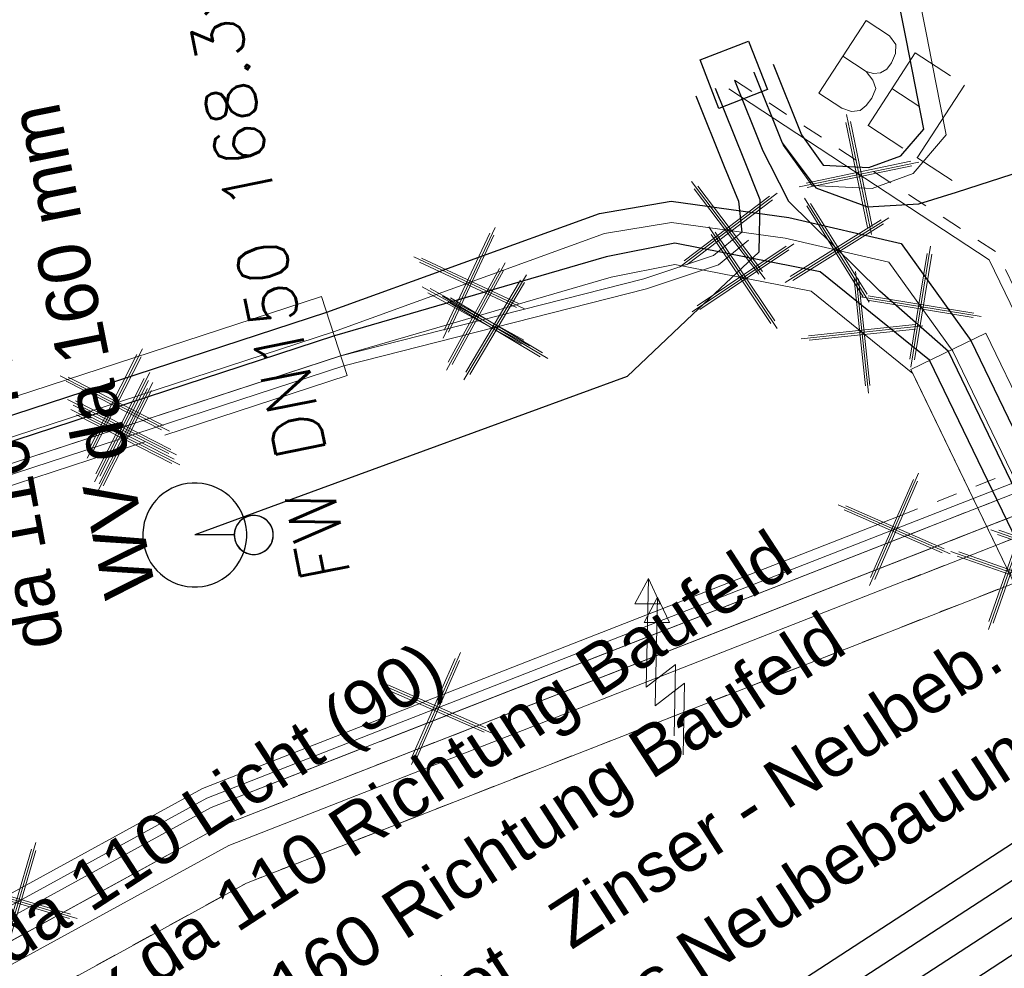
# Model space of a CAD drawing. Header units: metres. Extents: x -502 to 161, y -108 to 174.
# Tile 666 of 776: x -74.25 to -69.52, y 88.49 to 93.05. Entities that reach past the tile are written whole.
import ezdxf

# ---------------------------------------------------------------- set-up
doc = ezdxf.new("R2010")
doc.units = ezdxf.units.M
doc.header["$LTSCALE"] = 0.1
for name, pattern in [('102', [101.6, 101.6, 0]), ('202', [0.132, 0.0875, -0.019, 0.0065, -0.019]), ('3', [0.27, 0.1, -0.035, 0.1, -0.035])]:
    doc.linetypes.add(name, pattern=pattern)
for name, color, linetype in [('BRI31-005.05-5p02-Koordinierung Lageplan 4. BA ZOB West 2022-06-15', 7, 'Continuous'), ('BRI31-005.06-5f07-Koordinierung Lageplan 4. BA ZOB Fernbusbahnh', 7, 'Continuous'), ('BRI31-005.07-5f08-Koordinierung Lageplan 4. BA Radstation - Seeterrasse 2023-05-31', 7, 'Continuous')]:
    doc.layers.add(name, color=color, linetype=linetype)
doc.styles.add('Arial', font='arial.ttf')
doc.styles.add('Txt', font='txt_____.ttf')

# ---------------------------------------------------------------- blocks, each defined once
blk = doc.blocks.new('1016')
at = {"color": 7, "linetype": 'Continuous', "lineweight": 9, "transparency": 33554687}
for p, q in [((0.703072, 0.277444), (1.257444, -0.276928)), ((1.257444, 0.277444), (0.703072, -0.276928))]:
    blk.add_line(p, q, dxfattribs=at)
at = {"color": 2, "linetype": 'Continuous', "lineweight": 20, "true_color": 0xffff00, "transparency": 33554687}
for p, q in [((1.212401, 0.25319), (0.727326, -0.231885)), ((0.748114, 0.25319), (1.23319, -0.231885)), ((0.727326, 0.232401), (1.212401, -0.252674)), ((1.23319, 0.232401), (0.748114, -0.252674))]:
    blk.add_line(p, q, dxfattribs=at)
blk = doc.blocks.new('10011')
at = {"color": 190, "linetype": 'Continuous', "lineweight": 13, "true_color": 0x7f00ff, "transparency": 33554687}
for p, q in [((4.302568, 0.608018), (4.469535, 0.6081)), ((4.302568, 0.608018), (4.304235, 0.088154)), ((4.655568, 0.608018), (4.907582, 0.608142)), ((4.655568, 0.608018), (4.657235, 0.088154)), ((5.008568, 0.608018), (5.010235, 0.088154)), ((4.302693, 0.352595), (4.469661, 0.352677)), ((4.655694, 0.352595), (4.847467, 0.352689)), ((4.302824, 0.088154), (4.469791, 0.088236)), ((4.655824, 0.088154), (4.907837, 0.088278)), ((5.008823, 0.088154), (5.260838, 0.088278))]:
    blk.add_line(p, q, dxfattribs=at)
at = {"color": 190, "linetype": 'Continuous', "lineweight": 13, "true_color": 0x7f00ff, "transparency": 33554687, "flags": 128}
blk.add_lwpolyline([(4.469535, 0.6081), (4.530396, 0.585559), (4.557445, 0.540477), (4.569467, 0.480368), (4.566462, 0.43228), (4.546926, 0.393209), (4.513866, 0.367663), (4.469661, 0.352677), (4.531898, 0.330094), (4.573975, 0.298537), (4.585997, 0.238428), (4.581489, 0.182827), (4.567964, 0.136242), (4.52739, 0.103182), (4.469791, 0.088236)], dxfattribs=at)
blk = doc.blocks.new('951')
at = {"color": 3, "linetype": 'Continuous', "lineweight": 13, "true_color": 0x00ff00, "transparency": 33554687}
for p, q in [((5.053472, 0.9793), (4.792795, 0.344076)), ((5.13368, 0.444375), (4.732639, -0.518491)), ((4.792795, 0.344076), (5.13368, 0.444375)), ((4.732639, -0.518491), (4.715929, -0.2527)), ((4.715929, -0.2527), (4.943186, -0.339625)), ((4.943186, -0.339625), (4.732639, -0.518491))]:
    blk.add_line(p, q, dxfattribs=at)

msp = doc.modelspace()

# ---------------------------------------------------------------- linework, layer by layer
at = {"layer": 'BRI31-005.05-5p02-Koordinierung Lageplan 4. BA ZOB West 2022-06-15', "color": 3, "linetype": 'Continuous', "lineweight": 18, "true_color": 0x00ff00, "transparency": 33554687, "flags": 128}
msp.add_lwpolyline([(-68.8826, 90.8965), (-73.2841, 89.176), (-82.3221, 84.224), (-87.2061, 81.706), (-95.3491, 78.326), (-102.5731, 75.366)], dxfattribs=at)
at = {"layer": 'BRI31-005.06-5f07-Koordinierung Lageplan 4. BA ZOB Fernbusbahnh', "color": 3, "linetype": 'Continuous', "lineweight": 13, "true_color": 0x00ff00, "transparency": 33554687, "flags": 128}
msp.add_lwpolyline([(-68.8826, 90.8965), (-73.2841, 89.176), (-82.3221, 84.224), (-87.2061, 81.706), (-95.3491, 78.326), (-102.5731, 75.366)], dxfattribs=at)
at = {"layer": 'BRI31-005.07-5f08-Koordinierung Lageplan 4. BA Radstation - Seeterrasse 2023-05-31', "color": 190, "linetype": 'Continuous', "lineweight": 30, "true_color": 0x7f00ff, "transparency": 33554687}
for p, q in [((-75.6121, 85.107), (-58.91, 95.9652)), ((-75.6121, 85.107), (-58.91, 95.9652)), ((-73.2151, 90.576), (-73.4051, 90.576)), ((-73.2151, 90.576), (-73.4051, 90.576))]:
    msp.add_line(p, q, dxfattribs=at)
at = {"layer": 'BRI31-005.07-5f08-Koordinierung Lageplan 4. BA Radstation - Seeterrasse 2023-05-31', "color": 3, "linetype": 'Continuous', "lineweight": 30, "true_color": 0x00ff00, "transparency": 33554687}
for p, q in [((-66.2182, 91.0348), (-78.8243, 82.8387)), ((-66.2182, 91.0348), (-78.8243, 82.8387)), ((-66.1365, 90.909), (-78.7603, 82.7014)), ((-66.1365, 90.909), (-78.7603, 82.7014)), ((-66.0547, 90.7833), (-78.6963, 82.5641)), ((-66.0547, 90.7833), (-78.6963, 82.5641))]:
    msp.add_line(p, q, dxfattribs=at)
at = {"layer": 'BRI31-005.07-5f08-Koordinierung Lageplan 4. BA Radstation - Seeterrasse 2023-05-31', "color": 250, "linetype": '202', "lineweight": 20, "true_color": 0x333333, "transparency": 33554687, "flags": 128}
for points in [[(-70.0247, 90.6646), (-65.4511, 92.452), (-55.0821, 96.522), (-42.6441, 101.681), (-20.7951, 110.017), (-6.6431, 115.584), (-3.4031, 116.714), (2.0489, 118.862), (8.3629, 121.302), (16.1269, 124.322), (23.7789, 127.302), (31.9909, 130.502), (38.9179, 133.37), (40.6409, 134.576), (40.7549, 134.412), (39.0139, 133.194), (32.0649, 130.316), (23.8509, 127.116), (16.1989, 124.136), (8.4349, 121.116), (2.1209, 118.676), (-3.3331, 116.526), (-6.5731, 115.396), (-20.7231, 109.831), (-42.5701, 101.495), (-55.0081, 96.336), (-65.3791, 92.266), (-69.9494, 90.4795)], [(-70.0247, 90.6646), (-65.4511, 92.452), (-55.0821, 96.522), (-42.6441, 101.681), (-20.7951, 110.017), (-6.6431, 115.584), (-3.4031, 116.714), (2.0489, 118.862), (8.3629, 121.302), (16.1269, 124.322), (23.7789, 127.302), (31.9909, 130.502), (38.9179, 133.37), (40.6409, 134.576), (40.7549, 134.412), (39.0139, 133.194), (32.0649, 130.316), (23.8509, 127.116), (16.1989, 124.136), (8.4349, 121.116), (2.1209, 118.676), (-3.3331, 116.526), (-6.5731, 115.396), (-20.7231, 109.831), (-42.5701, 101.495), (-55.0081, 96.336), (-65.3791, 92.266), (-69.9494, 90.4795)], [(-169.7821, 35.816), (-164.9401, 37.647), (-156.9121, 41.076), (-147.2831, 45.145), (-141.2451, 48.064), (-136.3331, 50.73), (-132.3771, 55.512), (-127.5111, 61.662), (-125.4401, 64.186), (-122.6721, 66.481), (-120.3381, 67.894), (-117.0681, 69.455), (-110.1371, 72.307), (-102.5741, 75.367), (-95.3481, 78.327), (-87.2051, 81.706), (-82.3221, 84.224), (-73.2841, 89.176), (-65.3801, 92.266), (-55.0081, 96.337), (-42.5711, 101.496), (-24.2771, 108.475), (-23.6281, 108.616), (-22.7791, 108.939), (-21.2271, 109.532), (-20.7311, 109.828), (-6.5731, 115.397), (-3.3331, 116.527), (2.1199, 118.676), (8.4349, 121.116), (16.1989, 124.136), (23.8509, 127.116), (32.0649, 130.317), (39.0129, 133.194), (40.7549, 134.413), (40.9269, 134.167), (39.1589, 132.93), (32.1769, 130.039), (23.9589, 126.836), (16.3069, 123.856), (8.5429, 120.836), (2.2299, 118.396), (-3.2291, 116.245), (-6.4691, 115.115), (-20.5991, 109.558), (-21.0951, 109.262), (-22.6731, 108.659), (-23.5421, 108.328), (-24.1911, 108.187), (-42.4611, 101.218), (-54.8961, 96.059), (-65.2701, 91.986), (-73.1561, 88.904), (-82.1821, 83.96), (-87.0791, 81.434), (-95.2341, 78.049), (-102.4601, 75.089), (-110.0231, 72.029), (-116.9461, 69.181), (-120.1961, 67.63), (-122.4981, 66.235), (-125.2261, 63.974), (-127.2771, 61.474), (-132.1431, 55.324), (-136.1391, 50.494), (-141.1091, 47.796), (-147.1591, 44.871), (-156.7941, 40.8), (-164.8281, 37.369), (-169.6761, 35.536), (-169.7821, 35.816)], [(-169.7821, 35.816), (-164.9401, 37.647), (-156.9121, 41.076), (-147.2831, 45.145), (-141.2451, 48.064), (-136.3331, 50.73), (-132.3771, 55.512), (-127.5111, 61.662), (-125.4401, 64.186), (-122.6721, 66.481), (-120.3381, 67.894), (-117.0681, 69.455), (-110.1371, 72.307), (-102.5741, 75.367), (-95.3481, 78.327), (-87.2051, 81.706), (-82.3221, 84.224), (-73.2841, 89.176), (-65.3801, 92.266), (-55.0081, 96.337), (-42.5711, 101.496), (-24.2771, 108.475), (-23.6281, 108.616), (-22.7791, 108.939), (-21.2271, 109.532), (-20.7311, 109.828), (-6.5731, 115.397), (-3.3331, 116.527), (2.1199, 118.676), (8.4349, 121.116), (16.1989, 124.136), (23.8509, 127.116), (32.0649, 130.317), (39.0129, 133.194), (40.7549, 134.413), (40.9269, 134.167), (39.1589, 132.93), (32.1769, 130.039), (23.9589, 126.836), (16.3069, 123.856), (8.5429, 120.836), (2.2299, 118.396), (-3.2291, 116.245), (-6.4691, 115.115), (-20.5991, 109.558), (-21.0951, 109.262), (-22.6731, 108.659), (-23.5421, 108.328), (-24.1911, 108.187), (-42.4611, 101.218), (-54.8961, 96.059), (-65.2701, 91.986), (-73.1561, 88.904), (-82.1821, 83.96), (-87.0791, 81.434), (-95.2341, 78.049), (-102.4601, 75.089), (-110.0231, 72.029), (-116.9461, 69.181), (-120.1961, 67.63), (-122.4981, 66.235), (-125.2261, 63.974), (-127.2771, 61.474), (-132.1431, 55.324), (-136.1391, 50.494), (-141.1091, 47.796), (-147.1591, 44.871), (-156.7941, 40.8), (-164.8281, 37.369), (-169.6761, 35.536), (-169.7821, 35.816)], [(-69.9858, 90.5726), (-65.4151, 92.359), (-55.0451, 96.429), (-42.6071, 101.588), (-24.3061, 108.571), (-23.6481, 108.714), (-23.6061, 108.518), (-24.2481, 108.379), (-42.5331, 101.402), (-54.9711, 96.243), (-65.3431, 92.173), (-69.913, 90.3865)], [(-69.9858, 90.5726), (-65.4151, 92.359), (-55.0451, 96.429), (-42.6071, 101.588), (-24.3061, 108.571), (-23.6481, 108.714), (-23.6061, 108.518), (-24.2481, 108.379), (-42.5331, 101.402), (-54.9711, 96.243), (-65.3431, 92.173), (-69.913, 90.3865)]]:
    msp.add_lwpolyline(points, dxfattribs=at)
at = {"layer": 'BRI31-005.07-5f08-Koordinierung Lageplan 4. BA Radstation - Seeterrasse 2023-05-31', "color": 190, "linetype": 'Continuous', "lineweight": 30, "true_color": 0x7f00ff, "transparency": 33554687, "flags": 128}
for points in [[(-67.7961, 87.229), (-68.0291, 87.591), (-69.8741, 91.415), (-70.4001, 91.84), (-71.0981, 91.978), (-71.4281, 91.912), (-72.7341, 91.532), (-81.1341, 88.787), (-81.8171, 88.566), (-99.2421, 81.556), (-99.7091, 81.654), (-100.1101, 82.264), (-100.5571, 84.008), (-101.5081, 87.723), (-109.1201, 111.977), (-113.1851, 124.41), (-122.9391, 125.054), (-137.6481, 125.811), (-146.3071, 127.052), (-163.7871, 124.714), (-174.3411, 125.558), (-183.5081, 124)], [(-67.7961, 87.229), (-68.0291, 87.591), (-69.8741, 91.415), (-70.4001, 91.84), (-71.0981, 91.978), (-71.4281, 91.912), (-72.7341, 91.532), (-81.1341, 88.787), (-81.8171, 88.566), (-99.2421, 81.556), (-99.7091, 81.654), (-100.1101, 82.264), (-100.5571, 84.008), (-101.5081, 87.723), (-109.1201, 111.977), (-113.1851, 124.41), (-122.9391, 125.054), (-137.6481, 125.811), (-146.3071, 127.052), (-163.7871, 124.714), (-174.3411, 125.558), (-183.5081, 124)], [(-70.6261, 92.837), (-70.4891, 92.498), (-70.3851, 92.353), (-70.1661, 92.342), (-70.0121, 92.398), (-69.9021, 92.526), (-69.9431, 92.739), (-69.9851, 92.952), (-73.1941, 108.996), (-73.2421, 109.235), (-73.2881, 109.358)], [(-70.6261, 92.837), (-70.4891, 92.498), (-70.3851, 92.353), (-70.1661, 92.342), (-70.0121, 92.398), (-69.9021, 92.526), (-69.9431, 92.739), (-69.9851, 92.952), (-73.1941, 108.996), (-73.2421, 109.235), (-73.2881, 109.358)], [(-69.7441, 92.223), (-67.9771, 92.795), (-65.0971, 93.922), (-43.0211, 102.559), (-42.7871, 102.84), (-42.3881, 103.11)], [(-69.7441, 92.223), (-67.9771, 92.795), (-65.0971, 93.922), (-43.0211, 102.559), (-42.7871, 102.84), (-42.3881, 103.11)], [(-70.8862, 92.6251), (-70.9316, 92.7416), (-70.977, 92.8581), (-70.7441, 92.9489), (-70.6532, 92.7159), (-70.8862, 92.6251), (-70.8862, 92.6251)], [(-70.8862, 92.6251), (-70.9316, 92.7416), (-70.977, 92.8581), (-70.7441, 92.9489), (-70.6532, 92.7159), (-70.8862, 92.6251), (-70.8862, 92.6251)], [(-70.7191, 92.799), (-70.5821, 92.46), (-70.4211, 92.244), (-70.1731, 92.153), (-69.9251, 92.166), (-69.7441, 92.223)], [(-70.7191, 92.799), (-70.5821, 92.46), (-70.4211, 92.244), (-70.1731, 92.153), (-69.9251, 92.166), (-69.7441, 92.223)], [(-70.8121, 92.761), (-70.6751, 92.422), (-70.6421, 92.356), (-70.5521, 92.179), (-70.1131, 91.748)], [(-70.8121, 92.761), (-70.6751, 92.422), (-70.6421, 92.356), (-70.5521, 92.179), (-70.1131, 91.748)], [(-70.9051, 92.723), (-70.7681, 92.384), (-70.6891, 92.188), (-70.6951, 91.934), (-71.0111, 91.636), (-71.3271, 91.338), (-72.7971, 90.799), (-73.4051, 90.576)], [(-70.9051, 92.723), (-70.7681, 92.384), (-70.6891, 92.188), (-70.6951, 91.934), (-71.0111, 91.636), (-71.3271, 91.338), (-72.7971, 90.799), (-73.4051, 90.576)], [(-70.9981, 92.685), (-70.8611, 92.346), (-70.7921, 92.179), (-70.7761, 92.031)], [(-70.9981, 92.685), (-70.8611, 92.346), (-70.7921, 92.179), (-70.7761, 92.031)], [(-138.9361, 90.322), (-102.4001, 91.23), (-101.3161, 87.777), (-99.9241, 82.346), (-99.5871, 81.832), (-99.2601, 81.764), (-95.4401, 83.301), (-81.8911, 88.752), (-81.1711, 88.901), (-72.7711, 91.646), (-71.4611, 92.121), (-71.1161, 92.179), (-70.5501, 92.101), (-70.0111, 91.976), (-69.6761, 91.51), (-67.8311, 87.686), (-67.6907, 87.4246)], [(-138.9361, 90.322), (-102.4001, 91.23), (-101.3161, 87.777), (-99.9241, 82.346), (-99.5871, 81.832), (-99.2601, 81.764), (-95.4401, 83.301), (-81.8911, 88.752), (-81.1711, 88.901), (-72.7711, 91.646), (-71.4611, 92.121), (-71.1161, 92.179), (-70.5501, 92.101), (-70.0111, 91.976), (-69.6761, 91.51), (-67.8311, 87.686), (-67.6907, 87.4246)], [(-67.867, 87.0454), (-67.8781, 87.194), (-67.9391, 87.634), (-69.7841, 91.458), (-70.1131, 91.748)], [(-67.867, 87.0454), (-67.8781, 87.194), (-67.9391, 87.634), (-69.7841, 91.458), (-70.1131, 91.748)]]:
    msp.add_lwpolyline(points, dxfattribs=at)
at = {"layer": 'BRI31-005.07-5f08-Koordinierung Lageplan 4. BA Radstation - Seeterrasse 2023-05-31', "color": 255, "linetype": 'Continuous', "lineweight": 9, "transparency": 33554687, "flags": 128}
for points in [[(-183.4914, 123.9014), (-174.3367, 125.4573), (-163.7844, 124.6135), (-146.3076, 126.951), (-137.6578, 125.7114), (-122.945, 124.9542), (-113.2592, 124.3147), (-109.2153, 111.9465), (-101.6043, 87.6956), (-100.654, 83.9832), (-100.2028, 82.223), (-99.77, 81.5646), (-99.2329, 81.4519), (-81.783, 88.4719), (-81.1032, 88.6919), (-72.7046, 91.4364), (-71.4043, 91.8148), (-71.098, 91.876), (-70.4437, 91.7467), (-69.9544, 91.3513), (-68.1165, 87.542), (-67.8802, 87.1748)], [(-183.4914, 123.9014), (-174.3367, 125.4573), (-163.7844, 124.6135), (-146.3076, 126.951), (-137.6578, 125.7114), (-122.945, 124.9542), (-113.2592, 124.3147), (-109.2153, 111.9465), (-101.6043, 87.6956), (-100.654, 83.9832), (-100.2028, 82.223), (-99.77, 81.5646), (-99.2329, 81.4519), (-81.783, 88.4719), (-81.1032, 88.6919), (-72.7046, 91.4364), (-71.4043, 91.8148), (-71.098, 91.876), (-70.4437, 91.7467), (-69.9544, 91.3513), (-68.1165, 87.542), (-67.8802, 87.1748)], [(-70.7188, 92.7995), (-70.5773, 92.4494), (-70.4383, 92.2555), (-70.1509, 92.2411), (-69.9533, 92.313), (-69.7948, 92.4975), (-69.845, 92.7581), (-69.887, 92.9715), (-73.0961, 109.0157), (-73.1456, 109.2625), (-73.1945, 109.393)], [(-70.7188, 92.7995), (-70.5773, 92.4494), (-70.4383, 92.2555), (-70.1509, 92.2411), (-69.9533, 92.313), (-69.7948, 92.4975), (-69.845, 92.7581), (-69.887, 92.9715), (-73.0961, 109.0157), (-73.1456, 109.2625), (-73.1945, 109.393)], [(-67.7788, 87.3773), (-67.9202, 87.6406), (-69.7624, 91.4587), (-70.0704, 91.8871), (-70.5683, 92.0026), (-71.1146, 92.0778), (-71.4356, 92.0239), (-72.7385, 91.5514), (-81.1454, 88.8042), (-81.8621, 88.6559), (-95.4028, 83.2082), (-99.2509, 81.6599), (-99.648, 81.7425), (-100.0169, 82.3051), (-101.4123, 87.7496), (-102.473, 91.1282), (-138.9336, 90.222)], [(-67.7788, 87.3773), (-67.9202, 87.6406), (-69.7624, 91.4587), (-70.0704, 91.8871), (-70.5683, 92.0026), (-71.1146, 92.0778), (-71.4356, 92.0239), (-72.7385, 91.5514), (-81.1454, 88.8042), (-81.8621, 88.6559), (-95.4028, 83.2082), (-99.2509, 81.6599), (-99.648, 81.7425), (-100.0169, 82.3051), (-101.4123, 87.7496), (-102.473, 91.1282), (-138.9336, 90.222)], [(-104.3776, 79.3284), (-99.1955, 81.4126), (-95.3535, 82.9586), (-81.7631, 88.426), (-81.0877, 88.6444), (-72.6892, 91.3889), (-71.234, 91.758), (-70.8885, 91.8745), (-70.7445, 91.9923)], [(-104.3776, 79.3284), (-99.1955, 81.4126), (-95.3535, 82.9586), (-81.7631, 88.426), (-81.0877, 88.6444), (-72.6892, 91.3889), (-71.234, 91.758), (-70.8885, 91.8745), (-70.7445, 91.9923)], [(-68.9443, 91.0333), (-73.3473, 89.3124), (-82.3926, 84.3562), (-87.2692, 81.8424), (-95.4062, 78.4642), (-102.63, 75.5053), (-110.193, 72.4453), (-117.1284, 69.5927), (-120.4109, 68.0261), (-122.166, 66.963), (-122.6358, 66.8593), (-122.7636, 66.8426)], [(-68.9443, 91.0333), (-73.3473, 89.3124), (-82.3926, 84.3562), (-87.2692, 81.8424), (-95.4062, 78.4642), (-102.63, 75.5053), (-110.193, 72.4453), (-117.1284, 69.5927), (-120.4109, 68.0261), (-122.166, 66.963), (-122.6358, 66.8593), (-122.7636, 66.8426)]]:
    msp.add_lwpolyline(points, dxfattribs=at)
at = {"layer": 'BRI31-005.07-5f08-Koordinierung Lageplan 4. BA Radstation - Seeterrasse 2023-05-31', "color": 250, "linetype": '102', "lineweight": 13, "true_color": 0x333333, "transparency": 33554687, "flags": 128}
for points in [[(18.5229, 125.041), (18.5599, 124.733), (16.3069, 123.856), (8.5429, 120.836), (2.2299, 118.396), (-3.2291, 116.245), (-6.4691, 115.115), (-20.5991, 109.558), (-21.0951, 109.262), (-22.6731, 108.659), (-23.5421, 108.328), (-24.1911, 108.187), (-42.4611, 101.218), (-54.8961, 96.059), (-65.2701, 91.986), (-73.1561, 88.904), (-82.1821, 83.96), (-87.0791, 81.434), (-95.2341, 78.049), (-102.4601, 75.089), (-110.0231, 72.029), (-116.9461, 69.181), (-120.1961, 67.63), (-122.4981, 66.235), (-125.2261, 63.974), (-127.2771, 61.474), (-132.1431, 55.324), (-136.1391, 50.494), (-141.1091, 47.796), (-147.1591, 44.871), (-156.7941, 40.8), (-164.8281, 37.369), (-169.6761, 35.536), (-169.7821, 35.816), (-164.9401, 37.647), (-156.9121, 41.076), (-147.2831, 45.145), (-141.2451, 48.064), (-136.3331, 50.73), (-132.3771, 55.512), (-127.5111, 61.662), (-125.4401, 64.186), (-122.6721, 66.481), (-120.3381, 67.894), (-117.0681, 69.455), (-110.1371, 72.307), (-102.5741, 75.367), (-95.3481, 78.327), (-87.2051, 81.706), (-82.3221, 84.224), (-73.2841, 89.176), (-71.0607, 90.0451)], [(18.5229, 125.041), (18.5599, 124.733), (16.3069, 123.856), (8.5429, 120.836), (2.2299, 118.396), (-3.2291, 116.245), (-6.4691, 115.115), (-20.5991, 109.558), (-21.0951, 109.262), (-22.6731, 108.659), (-23.5421, 108.328), (-24.1911, 108.187), (-42.4611, 101.218), (-54.8961, 96.059), (-65.2701, 91.986), (-73.1561, 88.904), (-82.1821, 83.96), (-87.0791, 81.434), (-95.2341, 78.049), (-102.4601, 75.089), (-110.0231, 72.029), (-116.9461, 69.181), (-120.1961, 67.63), (-122.4981, 66.235), (-125.2261, 63.974), (-127.2771, 61.474), (-132.1431, 55.324), (-136.1391, 50.494), (-141.1091, 47.796), (-147.1591, 44.871), (-156.7941, 40.8), (-164.8281, 37.369), (-169.6761, 35.536), (-169.7821, 35.816), (-164.9401, 37.647), (-156.9121, 41.076), (-147.2831, 45.145), (-141.2451, 48.064), (-136.3331, 50.73), (-132.3771, 55.512), (-127.5111, 61.662), (-125.4401, 64.186), (-122.6721, 66.481), (-120.3381, 67.894), (-117.0681, 69.455), (-110.1371, 72.307), (-102.5741, 75.367), (-95.3481, 78.327), (-87.2051, 81.706), (-82.3221, 84.224), (-73.2841, 89.176), (-71.0607, 90.0451)], [(-71.0607, 90.0451), (-65.3801, 92.266), (-55.0081, 96.337), (-42.5711, 101.496), (-24.2771, 108.475), (-23.6281, 108.616), (-22.7791, 108.939), (-21.2271, 109.532), (-20.7311, 109.828), (-6.5731, 115.397), (-3.3331, 116.527), (2.1199, 118.676), (8.4349, 121.116), (16.1989, 124.136), (18.5229, 125.041)], [(-71.0607, 90.0451), (-65.3801, 92.266), (-55.0081, 96.337), (-42.5711, 101.496), (-24.2771, 108.475), (-23.6281, 108.616), (-22.7791, 108.939), (-21.2271, 109.532), (-20.7311, 109.828), (-6.5731, 115.397), (-3.3331, 116.527), (2.1199, 118.676), (8.4349, 121.116), (16.1989, 124.136), (18.5229, 125.041)]]:
    msp.add_lwpolyline(points, dxfattribs=at)
at = {"layer": 'BRI31-005.07-5f08-Koordinierung Lageplan 4. BA Radstation - Seeterrasse 2023-05-31', "color": 250, "linetype": '102', "lineweight": 9, "true_color": 0x333333, "transparency": 33554687, "flags": 128}
for points in [[(-169.8181, 35.91), (-164.9771, 37.739), (-156.9521, 41.168), (-147.3241, 45.237), (-141.2911, 48.153), (-136.3971, 50.809), (-132.4541, 55.575), (-127.5881, 61.725), (-125.5121, 64.257), (-122.7311, 66.562), (-120.3871, 67.982), (-117.1081, 69.547), (-110.1741, 72.399), (-102.6111, 75.459), (-95.3871, 78.418), (-87.2481, 81.797), (-82.3691, 84.312), (-73.3261, 89.267), (-65.4151, 92.359), (-55.0451, 96.429), (-42.6071, 101.588), (-24.3061, 108.571), (-23.6481, 108.714), (-23.6061, 108.518), (-24.2481, 108.379), (-42.5331, 101.402), (-54.9711, 96.243), (-65.3431, 92.173), (-73.2421, 89.085), (-82.2751, 84.136), (-87.1641, 81.615), (-95.3111, 78.234), (-102.5351, 75.273), (-110.0981, 72.213), (-117.0261, 69.365), (-120.2911, 67.806), (-122.6151, 66.398), (-125.3701, 64.115), (-127.4321, 61.599), (-132.2981, 55.449), (-136.2671, 50.651), (-141.1991, 47.975), (-147.2421, 45.055), (-156.8741, 40.984), (-164.9031, 37.553), (-169.7481, 35.722), (-169.8181, 35.91)], [(-169.8181, 35.91), (-164.9771, 37.739), (-156.9521, 41.168), (-147.3241, 45.237), (-141.2911, 48.153), (-136.3971, 50.809), (-132.4541, 55.575), (-127.5881, 61.725), (-125.5121, 64.257), (-122.7311, 66.562), (-120.3871, 67.982), (-117.1081, 69.547), (-110.1741, 72.399), (-102.6111, 75.459), (-95.3871, 78.418), (-87.2481, 81.797), (-82.3691, 84.312), (-73.3261, 89.267), (-65.4151, 92.359), (-55.0451, 96.429), (-42.6071, 101.588), (-24.3061, 108.571), (-23.6481, 108.714), (-23.6061, 108.518), (-24.2481, 108.379), (-42.5331, 101.402), (-54.9711, 96.243), (-65.3431, 92.173), (-73.2421, 89.085), (-82.2751, 84.136), (-87.1641, 81.615), (-95.3111, 78.234), (-102.5351, 75.273), (-110.0981, 72.213), (-117.0261, 69.365), (-120.2911, 67.806), (-122.6151, 66.398), (-125.3701, 64.115), (-127.4321, 61.599), (-132.2981, 55.449), (-136.2671, 50.651), (-141.1991, 47.975), (-147.2421, 45.055), (-156.8741, 40.984), (-164.9031, 37.553), (-169.7481, 35.722), (-169.8181, 35.91)], [(-81.1961, 88.977), (-72.7961, 91.722), (-72.6721, 91.342), (-81.0721, 88.597), (-81.1961, 88.977)], [(-81.1961, 88.977), (-72.7961, 91.722), (-72.6721, 91.342), (-81.0721, 88.597), (-81.1961, 88.977)], [(-68.1191, 87.547), (-69.9641, 91.371), (-69.6041, 91.545), (-67.7591, 87.721), (-68.1191, 87.547)], [(-68.1191, 87.547), (-69.9641, 91.371), (-69.6041, 91.545), (-67.7591, 87.721), (-68.1191, 87.547)], [(-122.6491, 66.908), (-122.1851, 67.01), (-120.4351, 68.07), (-117.1491, 69.638), (-110.2121, 72.492), (-102.6491, 75.552), (-95.4251, 78.51), (-87.2901, 81.888), (-82.4161, 84.4), (-73.3681, 89.358), (-70.0247, 90.6646)], [(-122.6491, 66.908), (-122.1851, 67.01), (-120.4351, 68.07), (-117.1491, 69.638), (-110.2121, 72.492), (-102.6491, 75.552), (-95.4251, 78.51), (-87.2901, 81.888), (-82.4161, 84.4), (-73.3681, 89.358), (-70.0247, 90.6646)], [(-169.8181, 35.91), (-164.9771, 37.739), (-156.9521, 41.168), (-147.3241, 45.237), (-141.2911, 48.153), (-136.3971, 50.809), (-132.4541, 55.575), (-127.5881, 61.725), (-125.5121, 64.257), (-122.7311, 66.562), (-120.3871, 67.982), (-117.1081, 69.547), (-110.1741, 72.399), (-102.6111, 75.459), (-95.3871, 78.418), (-87.2481, 81.797), (-82.3691, 84.312), (-73.3261, 89.267), (-69.9883, 90.5716)], [(-169.8181, 35.91), (-164.9771, 37.739), (-156.9521, 41.168), (-147.3241, 45.237), (-141.2911, 48.153), (-136.3971, 50.809), (-132.4541, 55.575), (-127.5881, 61.725), (-125.5121, 64.257), (-122.7311, 66.562), (-120.3871, 67.982), (-117.1081, 69.547), (-110.1741, 72.399), (-102.6111, 75.459), (-95.3871, 78.418), (-87.2481, 81.797), (-82.3691, 84.312), (-73.3261, 89.267), (-69.9883, 90.5716)], [(-69.952, 90.4785), (-73.2841, 89.176), (-82.3221, 84.224), (-87.2061, 81.706), (-95.3491, 78.326), (-102.5731, 75.366), (-110.1361, 72.306), (-117.0671, 69.456), (-120.3391, 67.894), (-122.1091, 66.822), (-122.6051, 66.712), (-122.6491, 66.908)], [(-69.952, 90.4785), (-73.2841, 89.176), (-82.3221, 84.224), (-87.2061, 81.706), (-95.3491, 78.326), (-102.5731, 75.366), (-110.1361, 72.306), (-117.0671, 69.456), (-120.3391, 67.894), (-122.1091, 66.822), (-122.6051, 66.712), (-122.6491, 66.908)], [(-69.9156, 90.3855), (-73.2421, 89.085), (-82.2751, 84.136), (-87.1641, 81.615), (-95.3111, 78.234), (-102.5351, 75.273), (-110.0981, 72.213), (-117.0261, 69.365), (-120.2911, 67.806), (-122.6151, 66.398), (-125.3701, 64.115), (-127.4321, 61.599), (-132.2981, 55.449), (-136.2671, 50.651), (-141.1991, 47.975), (-147.2421, 45.055), (-156.8741, 40.984), (-164.9031, 37.553), (-169.7481, 35.722), (-169.8181, 35.91)], [(-69.9156, 90.3855), (-73.2421, 89.085), (-82.2751, 84.136), (-87.1641, 81.615), (-95.3111, 78.234), (-102.5351, 75.273), (-110.0981, 72.213), (-117.0261, 69.365), (-120.2911, 67.806), (-122.6151, 66.398), (-125.3701, 64.115), (-127.4321, 61.599), (-132.2981, 55.449), (-136.2671, 50.651), (-141.1991, 47.975), (-147.2421, 45.055), (-156.8741, 40.984), (-164.9031, 37.553), (-169.7481, 35.722), (-169.8181, 35.91)]]:
    msp.add_lwpolyline(points, dxfattribs=at)
at = {"layer": 'BRI31-005.07-5f08-Koordinierung Lageplan 4. BA Radstation - Seeterrasse 2023-05-31', "color": 255, "linetype": 'Continuous', "lineweight": 9, "transparency": 33554687, "flags": 128}
msp.add_lwpolyline([(0.4166, 108.0286), (0.8514, 106.9258), (0.8514, 106.9258, -0.003698), (-15.6521, 100.5598), (-15.6521, 100.5598), (-19.5931, 102.3354), (-19.7137, 103.8327), (-20.1124, 103.8006), (-19.9799, 102.1556), (-33.1149, 97.5744), (-42.3385, 94.3573), (-42.8125, 95.7163), (-43.1902, 95.5846), (-42.7162, 94.2256), (-66.6785, 85.868), (-67.1763, 86.8997), (-66.5836, 87.1856), (-66.7406, 87.554), (-67.3501, 87.2599), (-69.5875, 91.8972), (-70.8396, 92.7192)], format="xyb", dxfattribs=at)
msp.add_lwpolyline([(0.4166, 108.0286), (0.8514, 106.9258), (0.8514, 106.9258, -0.003698), (-15.6521, 100.5598), (-15.6521, 100.5598), (-19.5931, 102.3354), (-19.7137, 103.8327), (-20.1124, 103.8006), (-19.9799, 102.1556), (-33.1149, 97.5744), (-42.3385, 94.3573), (-42.8125, 95.7163), (-43.1902, 95.5846), (-42.7162, 94.2256), (-66.6785, 85.868), (-67.1763, 86.8997), (-66.5836, 87.1856), (-66.7406, 87.554), (-67.3501, 87.2599), (-69.5875, 91.8972), (-70.8396, 92.7192)], format="xyb", dxfattribs=at)
at = {"layer": 'BRI31-005.07-5f08-Koordinierung Lageplan 4. BA Radstation - Seeterrasse 2023-05-31', "color": 190, "linetype": '3', "lineweight": 13, "true_color": 0x7f00ff, "transparency": 33554687, "flags": 128}
msp.add_lwpolyline([(-70.8121, 92.761), (-69.5484, 91.9314), (-67.3268, 87.3267), (-66.7152, 87.6218), (-66.5189, 87.1613), (-67.1095, 86.8764), (-66.6529, 85.9299), (-42.7799, 94.2563), (-43.2539, 95.6153), (-42.7818, 95.78), (-42.3078, 94.421), (-33.1313, 97.6216), (-20.0328, 102.1901), (-20.1663, 103.8464), (-19.6679, 103.8866), (-19.5456, 102.3689), (-15.6504, 100.6138), (-15.6504, 100.6138, 0.003683), (0.7865, 106.9539), (0.7865, 106.9539), (0.3701, 108.0102)], format="xyb", dxfattribs=at)
msp.add_lwpolyline([(-70.8121, 92.761), (-69.5484, 91.9314), (-67.3268, 87.3267), (-66.7152, 87.6218), (-66.5189, 87.1613), (-67.1095, 86.8764), (-66.6529, 85.9299), (-42.7799, 94.2563), (-43.2539, 95.6153), (-42.7818, 95.78), (-42.3078, 94.421), (-33.1313, 97.6216), (-20.0328, 102.1901), (-20.1663, 103.8464), (-19.6679, 103.8866), (-19.5456, 102.3689), (-15.6504, 100.6138), (-15.6504, 100.6138, 0.003683), (0.7865, 106.9539), (0.7865, 106.9539), (0.3701, 108.0102)], format="xyb", dxfattribs=at)
at = {"layer": 'BRI31-005.07-5f08-Koordinierung Lageplan 4. BA Radstation - Seeterrasse 2023-05-31', "color": 190, "linetype": 'Continuous', "lineweight": 13, "true_color": 0x7f00ff, "transparency": 33554687, "flags": 128}
msp.add_lwpolyline([(-70.7761, 92.031), (-70.9131, 91.919), (-71.2481, 91.806), (-72.7031, 91.437), (-81.1031, 88.692), (-81.7801, 88.473), (-95.3721, 83.005), (-99.2141, 81.459), (-104.3981, 79.374)], dxfattribs=at)
msp.add_lwpolyline([(-70.7761, 92.031), (-70.9131, 91.919), (-71.2481, 91.806), (-72.7031, 91.437), (-81.1031, 88.692), (-81.7801, 88.473), (-95.3721, 83.005), (-99.2141, 81.459), (-104.3981, 79.374)], dxfattribs=at)
at = {"layer": 'BRI31-005.07-5f08-Koordinierung Lageplan 4. BA Radstation - Seeterrasse 2023-05-31', "color": 3, "linetype": 'Continuous', "lineweight": 13, "true_color": 0x00ff00, "transparency": 33554687, "flags": 128}
for points in [[(-68.9261, 90.9867), (-73.3261, 89.267), (-82.3691, 84.312), (-87.2481, 81.797), (-95.3871, 78.418), (-102.6111, 75.459), (-110.1741, 72.399), (-117.1081, 69.547), (-120.3871, 67.982), (-122.1471, 66.916), (-122.6271, 66.81), (-122.7571, 66.793)], [(-68.9261, 90.9867), (-73.3261, 89.267), (-82.3691, 84.312), (-87.2481, 81.797), (-95.3871, 78.418), (-102.6111, 75.459), (-110.1741, 72.399), (-117.1081, 69.547), (-120.3871, 67.982), (-122.1471, 66.916), (-122.6271, 66.81), (-122.7571, 66.793)], [(-68.8826, 90.8965), (-73.2841, 89.176), (-82.3221, 84.224), (-87.2061, 81.706), (-95.3491, 78.326), (-102.5731, 75.366)], [(-68.8826, 90.8965), (-73.2841, 89.176), (-82.3221, 84.224), (-87.2061, 81.706), (-95.3491, 78.326), (-102.5731, 75.366)]]:
    msp.add_lwpolyline(points, dxfattribs=at)
at = {"layer": 'BRI31-005.07-5f08-Koordinierung Lageplan 4. BA Radstation - Seeterrasse 2023-05-31', "color": 190, "linetype": 'Continuous', "lineweight": 30, "true_color": 0x7f00ff, "transparency": 33554687, "flags": 128}
for points in [[(-73.4912, 90.8107), (-73.4912, 90.8107, 0.413816), (-73.6395, 90.49), (-73.6395, 90.49, 0.413816), (-73.319, 90.3413)], [(-73.4912, 90.8107), (-73.4912, 90.8107, 0.413816), (-73.6395, 90.49), (-73.6395, 90.49, 0.413816), (-73.319, 90.3413)], [(-73.4912, 90.8107), (-73.4912, 90.8107, 0.413816), (-73.6395, 90.49), (-73.6395, 90.49, 0.413816), (-73.319, 90.3413)], [(-73.4912, 90.8107), (-73.4912, 90.8107, 0.413816), (-73.6395, 90.49), (-73.6395, 90.49, 0.413816), (-73.319, 90.3413)], [(-73.319, 90.3413), (-73.319, 90.3413, 0.413816), (-73.1707, 90.662), (-73.1707, 90.662, 0.413816), (-73.4912, 90.8107)], [(-73.319, 90.3413), (-73.319, 90.3413, 0.413816), (-73.1707, 90.662), (-73.1707, 90.662, 0.413816), (-73.4912, 90.8107)], [(-73.319, 90.3413), (-73.319, 90.3413, 0.413816), (-73.1707, 90.662), (-73.1707, 90.662, 0.413816), (-73.4912, 90.8107)], [(-73.319, 90.3413), (-73.319, 90.3413, 0.413816), (-73.1707, 90.662), (-73.1707, 90.662, 0.413816), (-73.4912, 90.8107)], [(-73.2155, 90.576, 0.668177), (-73.0553, 90.5096, 0.668177), (-73.1216, 90.6698)], [(-73.0278, 90.576, 0.668179), (-73.188, 90.6423, 0.668179), (-73.1216, 90.4822)], [(-73.2155, 90.576, 0.668177), (-73.0553, 90.5096, 0.668177), (-73.1216, 90.6698)], [(-73.0278, 90.576, 0.668179), (-73.188, 90.6423, 0.668179), (-73.1216, 90.4822)], [(-73.1216, 90.6696), (-73.1216, 90.6696, 0.668179), (-73.1878, 90.5099), (-73.1878, 90.5099, 0.668179), (-73.0281, 90.576)], [(-73.1216, 90.6696), (-73.1216, 90.6696, 0.668179), (-73.1878, 90.5099), (-73.1878, 90.5099, 0.668179), (-73.0281, 90.576)], [(-73.1216, 90.4825, 0.668177), (-73.0556, 90.6421), (-73.0556, 90.6421, 0.668177), (-73.2151, 90.576), (-73.2151, 90.576)], [(-73.1216, 90.4825, 0.668177), (-73.0556, 90.6421), (-73.0556, 90.6421, 0.668177), (-73.2151, 90.576), (-73.2151, 90.576)]]:
    msp.add_lwpolyline(points, format="xyb", dxfattribs=at)

# ---------------------------------------------------------------- block references
at = {"layer": 'BRI31-005.07-5f08-Koordinierung Lageplan 4. BA Radstation - Seeterrasse 2023-05-31', "color": 7, "transparency": 33554687}
for name, p, xscale, yscale, zscale, rotation in [('10011', (-73.3232, 94.5292), 0.800000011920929, 0.800000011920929, 0.800000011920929, 326.7141723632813), ('10011', (-73.3232, 94.5292), 0.800000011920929, 0.800000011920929, 0.800000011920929, 326.7141723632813), ('1016', (-69.5989, 91.9047), 0.75, 0.75, 0.75, 146.7141586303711), ('1016', (-69.5989, 91.9047), 0.75, 0.75, 0.75, 146.7141586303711), ('1016', (-70.1131, 91.9398), 0.75, 0.75, 0.75, 172.1535507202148), ('1016', (-70.1131, 91.9398), 0.75, 0.75, 0.75, 172.1535507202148), ('1016', (-69.6031, 91.7787), 0.75, 0.75, 0.75, 166.9433258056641), ('1016', (-69.6031, 91.7787), 0.75, 0.75, 0.75, 166.9433258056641), ('1016', (-71.3959, 92.0383), 0.75, 0.75, 0.75, 199.9303939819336), ('1016', (-71.3959, 92.0383), 0.75, 0.75, 0.75, 199.9303939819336), ('1016', (-71.4921, 91.954), 0.75, 0.75, 0.75, 348.8164647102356), ('1016', (-71.4921, 91.954), 0.75, 0.75, 0.75, 348.8164647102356), ('1016', (-69.4872, 91.0759), 0.75, 0.75, 0.75, 125.7117736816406), ('1016', (-69.4872, 91.0759), 0.75, 0.75, 0.75, 125.7117736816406), ('1016', (-72.7604, 91.4202), 0.75, 0.75, 0.75, 16.22310733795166), ('1016', (-72.7604, 91.4202), 0.75, 0.75, 0.75, 16.22310733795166), ('1016', (-70.7709, 92.0111), 0.75, 0.75, 0.75, 321.0622386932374), ('1016', (-70.7709, 92.0111), 0.75, 0.75, 0.75, 321.0622386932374), ('1016', (-72.6742, 91.3927), 0.75, 0.75, 0.75, 14.2306414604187), ('1016', (-72.6742, 91.3927), 0.75, 0.75, 0.75, 14.2306414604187), ('1016', (-73.0906, 91.4364), 0.75, 0.75, 0.75, 198.0966522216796), ('1016', (-73.0906, 91.4364), 0.75, 0.75, 0.75, 198.0966522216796), ('1016', (-74.4533, 90.865), 0.75, 0.75, 0.75, 18.096657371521), ('1016', (-74.4533, 90.865), 0.75, 0.75, 0.75, 18.096657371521), ('1016', (-74.4378, 90.8175), 0.75, 0.75, 0.75, 18.09665222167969), ('1016', (-74.4378, 90.8175), 0.75, 0.75, 0.75, 18.09665222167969), ('1016', (-69.3603, 90.8707), 0.75, 0.75, 0.75, 201.3479461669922), ('1016', (-69.3603, 90.8707), 0.75, 0.75, 0.75, 201.3479461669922), ('1016', (-68.9824, 89.842), 0.75, 0.75, 0.75, 115.75634765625), ('1016', (-68.9824, 89.842), 0.75, 0.75, 0.75, 115.75634765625), ('1016', (-69.8144, 91.0612), 0.75, 0.75, 0.75, 295.7563407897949), ('1016', (-69.8144, 91.0612), 0.75, 0.75, 0.75, 295.7563407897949), ('951', (-68.9261, 90.9867), 0.5, 0.5, 0.5, 201.3479461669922), ('951', (-68.9261, 90.9867), 0.5, 0.5, 0.5, 201.3479461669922), ('951', (-68.8826, 90.8965), 0.5, 0.5, 0.5, 201.3501296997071), ('951', (-68.8826, 90.8965), 0.5, 0.5, 0.5, 201.3501296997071), ('1016', (-71.5618, 90.0103), 0.75, 0.75, 0.75, 201.3479461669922), ('1016', (-71.5618, 90.0103), 0.75, 0.75, 0.75, 201.3479461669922), ('1016', (-73.6071, 89.1701), 0.75, 0.75, 0.75, 208.7199920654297), ('1016', (-73.6071, 89.1701), 0.75, 0.75, 0.75, 208.7199920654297)]:
    msp.add_blockref(name, p, dxfattribs=dict(at, xscale=xscale, yscale=yscale, zscale=zscale, rotation=rotation))

# ---------------------------------------------------------------- texts
at = {"layer": 'BRI31-005.07-5f08-Koordinierung Lageplan 4. BA Radstation - Seeterrasse 2023-05-31', "color": 34, "true_color": 0x994c00, "transparency": 33554687, "char_height": 0.24, "attachment_point": 1, "line_spacing_factor": 0.25, "style": 'Arial'}
for s, insert, rotation in [('da 110 TüNet   TG - Uhlandstr.', (-74.2702, 90.0067), 100.3992), ('da 110 TüNet   TG - Uhlandstr.', (-74.2702, 90.0067), 100.3992), ('da 110 TüNet   Zinser - Neubeb.', (-73.6648, 87.5219), 33.0307), ('da 110 TüNet   Zinser - Neubeb.', (-73.6648, 87.5219), 33.0307)]:
    msp.add_mtext(s, dxfattribs=dict(at, insert=insert, rotation=rotation))
at = {"layer": 'BRI31-005.07-5f08-Koordinierung Lageplan 4. BA Radstation - Seeterrasse 2023-05-31', "color": 7, "transparency": 33554687, "attachment_point": 1, "rotation": 101.2869, "line_spacing_factor": 0.25}
for s, insert, char_height, style in [('FW DN150 168.3x4,0 / 315', (-72.8907, 90.338), 0.24, 'Txt'), ('FW DN150 168.3x4,0 / 315', (-72.8907, 90.338), 0.24, 'Txt'), ('WV da 160 mm', (-73.8352, 90.2564), 0.25, 'Arial'), ('WV da 160 mm', (-73.8352, 90.2564), 0.25, 'Arial')]:
    msp.add_mtext(s, dxfattribs=dict(at, insert=insert, char_height=char_height, style=style))
at = {"layer": 'BRI31-005.07-5f08-Koordinierung Lageplan 4. BA Radstation - Seeterrasse 2023-05-31', "color": 251, "true_color": 0x5b5b5b, "transparency": 33554687, "char_height": 0.24, "attachment_point": 1, "rotation": 33.0307, "line_spacing_factor": 0.25, "style": 'Arial'}
for s, insert in [('4 x da 110 Richtung Baufeld', (-74.1778, 88.3148)), ('4 x da 110 Richtung Baufeld', (-74.1778, 88.3148)), ('2 x da 160 Richtung Baufeld', (-73.9219, 87.9218)), ('2 x da 160 Richtung Baufeld', (-73.9219, 87.9218))]:
    msp.add_mtext(s, dxfattribs=dict(at, insert=insert))
at = {"layer": 'BRI31-005.07-5f08-Koordinierung Lageplan 4. BA Radstation - Seeterrasse 2023-05-31', "color": 190, "true_color": 0x7f00ff, "transparency": 33554687, "insert": (-74.428, 88.7052), "char_height": 0.24, "attachment_point": 1, "rotation": 33.0307, "line_spacing_factor": 0.25, "style": 'Arial'}
msp.add_mtext('da 110 Licht (90)', dxfattribs=at)
msp.add_mtext('da 110 Licht (90)', dxfattribs=at)
at = {"layer": 'BRI31-005.07-5f08-Koordinierung Lageplan 4. BA Radstation - Seeterrasse 2023-05-31', "color": 255, "transparency": 33554687, "insert": (-73.412, 87.1357), "char_height": 0.24, "attachment_point": 1, "rotation": 33.0307, "line_spacing_factor": 0.25, "style": 'Arial'}
msp.add_mtext('da 110 Anschluss Neubebauung', dxfattribs=at)
msp.add_mtext('da 110 Anschluss Neubebauung', dxfattribs=at)

doc.saveas('drawing.dxf')
